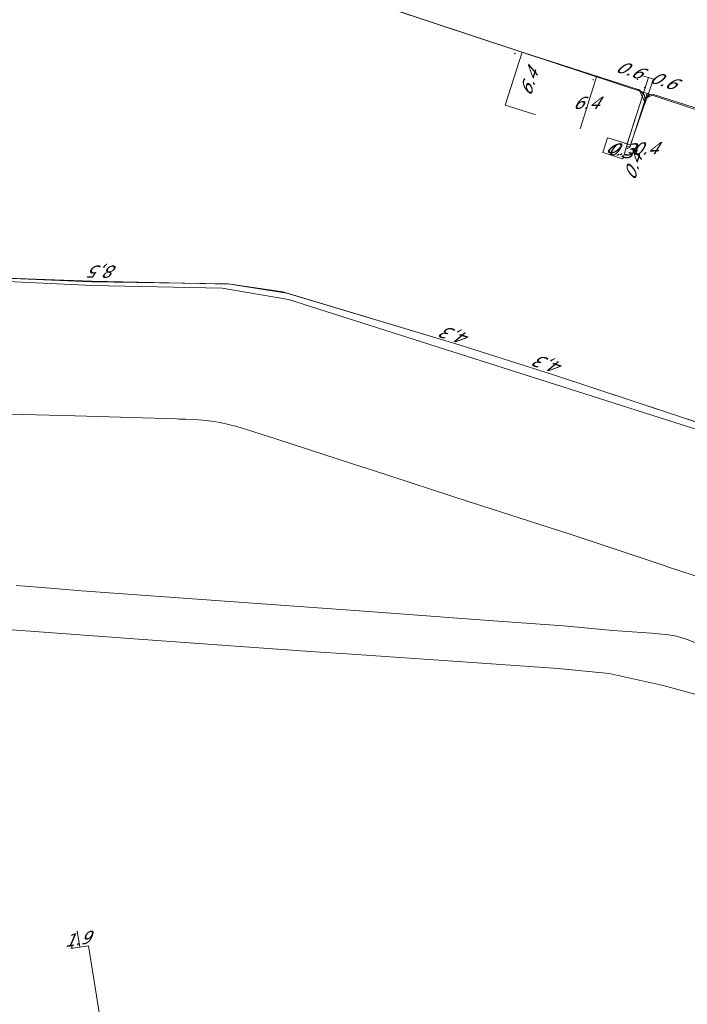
# Model space of a CAD drawing. Header units: metres. Extents: x 124576 to 133557, y 395865 to 402386.
# Tile 425 of 447: x 132770 to 132847, y 401158 to 401272. Entities that reach past the tile are written whole.
import ezdxf
from ezdxf.enums import TextEntityAlignment as Align

# ---------------------------------------------------------------- set-up
doc = ezdxf.new("R2010")
doc.units = ezdxf.units.M
doc.header["$MEASUREMENT"] = 0
for name, color, linetype, lineweight, true_color in [('LG_buisleidingGevaarlijkeInhoud_Petrochemical_Pipeline_Services', 7, 'Continuous', 13, 0x000000), ('LG_Datatransport_Eurofiber_Nederland_BV', 3, 'Continuous', 13, 0x00ff00), ('LG_Datatransport_KPN_BV', 3, 'Continuous', 13, 0x00ff00), ('LG_Gas_Lage_Druk_Enexis_Netbeheer_BV', 7, 'Continuous', 13, 0xffdc7d), ('LG_Laag_Spanning', 7, 'Continuous', 13, 0x960000), ('LG_Laag_Spanning_Enexis_Netbeheer_BV', 7, 'Continuous', 13, 0x960000), ('LG_Midden_Spanning', 7, 'Continuous', 13, 0xd20000), ('LG_Midden_Spanning_Enexis_Netbeheer_BV', 7, 'Continuous', 13, 0xd20000), ('LG_Midden_Spanning_Fudura', 7, 'Continuous', 13, 0xd20000), ('LG_RRPWest_buisleidingGevaarlijkeInhoud_Rotterdam-Rijn_Pijpleiding_Mij_NV_West', 7, 'Continuous', 13, 0x000000)]:
    doc.layers.add(name, color=color, linetype=linetype, lineweight=lineweight, true_color=true_color)
for name, color, linetype, lineweight in [('MV_Datatransport', 7, 'Continuous', 0), ('MV_Gas_Lage_Druk', 7, 'Continuous', 0), ('MV_Gas_Lage_Druk_pijl', 7, 'Continuous', 0), ('MV_Laag_Spanning', 7, 'Continuous', 0), ('MV_Laag_Spanning_pijl', 7, 'Continuous', 0), ('MV_Midden_Spanning', 7, 'Continuous', 0), ('MV_Midden_Spanning_lijn', 7, 'Continuous', 0), ('MV_Midden_Spanning_pijl', 7, 'Continuous', 0)]:
    doc.layers.add(name, color=color, linetype=linetype, lineweight=lineweight)
doc.styles.add('Klic_Annotatie', font='verdanai.ttf', dxfattribs={"oblique": 20, "height": 1.4})

# ---------------------------------------------------------------- blocks, each defined once
blk = doc.blocks.new('m_pijl')
at = {"layer": 'MV_Laag_Spanning_pijl'}
blk.add_hatch(color=7, dxfattribs=at).paths.add_polyline_path([(-1, -0.3), (-1, 0), (-1, 0.3), (0, 0)])
at = {"layer": 'MV_Laag_Spanning_pijl', "flags": 128}
blk.add_lwpolyline([(-1, 0), (-1, 0.3), (0, 0), (-1, -0.3), (-1, 0)], close=True, dxfattribs=at)
blk = doc.blocks.new('m_pijl_1')
at = {"layer": 'MV_Midden_Spanning_pijl'}
blk.add_hatch(color=7, dxfattribs=at).paths.add_polyline_path([(-1, -0.3), (-1, 0), (-1, 0.3), (0, 0)])
at = {"layer": 'MV_Midden_Spanning_pijl', "flags": 128}
blk.add_lwpolyline([(-1, 0), (-1, 0.3), (0, 0), (-1, -0.3), (-1, 0)], close=True, dxfattribs=at)
blk = doc.blocks.new('m_pijl_2')
at = {"layer": 'MV_Gas_Lage_Druk_pijl'}
blk.add_hatch(color=7, dxfattribs=at).paths.add_polyline_path([(-1, -0.3), (-1, 0), (-1, 0.3), (0, 0)])
at = {"layer": 'MV_Gas_Lage_Druk_pijl', "flags": 128}
blk.add_lwpolyline([(-1, 0), (-1, 0.3), (0, 0), (-1, -0.3), (-1, 0)], close=True, dxfattribs=at)

msp = doc.modelspace()

# ---------------------------------------------------------------- linework, layer by layer
at = {"layer": 'LG_buisleidingGevaarlijkeInhoud_Petrochemical_Pipeline_Services', "flags": 128}
msp.add_lwpolyline([(132769.56, 401206.72), (132773.51, 401206.39), (132777.08, 401206.1), (132790.41, 401205.14), (132809.08, 401203.78), (132823.97, 401202.68), (132832.58, 401202.07), (132838.25, 401201.52), (132842.71, 401201.21), (132844.65, 401201.03), (132845.59, 401200.87), (132846.79, 401200.5), (132848.43, 401199.89), (132852.25, 401198.39), (132857.44, 401196.24), (132863.16, 401193.92)], dxfattribs=at)
at = {"layer": 'LG_Datatransport_Eurofiber_Nederland_BV', "flags": 128}
for points in [[(132899.42, 401199.34), (132899.43, 401199.4), (132901.85, 401207.53), (132901.85, 401207.56), (132898.32, 401208.73), (132880.22, 401214.37), (132800.9, 401239.64), (132793.28, 401240.92), (132778.37, 401241.26), (132740.9, 401243), (132721.36, 401243.89), (132721.21, 401243.93), (132721.13, 401250.54), (132723.23, 401259.77), (132721.81, 401261.43)], [(132740.9, 401243), (132778.37, 401241.26), (132793.28, 401240.92), (132800.9, 401239.64), (132880.22, 401214.37), (132898.32, 401208.73), (132901.85, 401207.56), (132901.85, 401207.53), (132899.43, 401199.4), (132899.42, 401199.34), (132898.95, 401197.93), (132901.77, 401196.83), (132911.48, 401193.02), (132912.69, 401192.55), (132913.69, 401192.17), (132920.7, 401189.4), (132924.05, 401188.09), (132930.26, 401185.68), (132931.69, 401185.1), (132999.74, 401163.06)]]:
    msp.add_lwpolyline(points, dxfattribs=at)
at = {"layer": 'LG_Datatransport_KPN_BV', "flags": 128}
for points in [[(132902.6, 401207.54), (132893.05, 401210.57), (132831.43, 401230.97), (132820.55, 401234.41), (132800.28, 401240.5), (132794.24, 401241.4), (132778.31, 401241.73), (132766.39, 401242.15), (132739.84, 401243.5), (132729.82, 401244.04), (132723.84, 401245), (132728.09, 401259.24), (132734.33, 401280.15), (132734.71, 401281.35), (132734.33, 401281.47), (132720.08, 401285.98), (132717.84, 401286.69), (132717.38, 401285.36)], [(132860.63, 401221.3), (132831.43, 401230.97), (132820.55, 401234.41), (132800.71, 401240.37), (132793.94, 401241.44), (132778.19, 401241.68), (132766.39, 401242.15), (132730.08, 401243.99)]]:
    msp.add_lwpolyline(points, dxfattribs=at)
at = {"layer": 'LG_Gas_Lage_Druk_Enexis_Netbeheer_BV', "flags": 128}
msp.add_lwpolyline([(132781.32, 401143.9), (132777.9, 401165.24), (132775.87, 401164.92)], dxfattribs=at)
at = {"layer": 'LG_Laag_Spanning', "flags": 128}
msp.add_lwpolyline([(132839.37, 401255.84), (132839.37, 401255.84), (132839.37, 401255.84), (132839.37, 401255.84), (132839.37, 401255.84), (132839.37, 401255.84), (132839.37, 401255.84), (132839.38, 401255.84), (132839.38, 401255.84), (132839.38, 401255.84), (132839.73, 401256.96), (132839.82, 401257.25), (132839.92, 401257.53), (132839.92, 401257.54), (132839.92, 401257.54), (132839.92, 401257.54), (132839.92, 401257.54), (132839.92, 401257.54), (132839.92, 401257.54), (132839.91, 401257.54), (132839.91, 401257.54), (132839.91, 401257.55), (132839.91, 401257.55), (132839.91, 401257.55), (132839.91, 401257.55), (132837.66, 401258.26), (132837.66, 401258.26), (132837.66, 401258.26), (132837.66, 401258.26), (132837.66, 401258.26), (132837.66, 401258.26), (132837.65, 401258.26), (132837.65, 401258.26), (132837.65, 401258.26), (132837.65, 401258.26), (132837.65, 401258.26), (132837.65, 401258.26), (132837.65, 401258.26), (132837.11, 401256.57), (132837.11, 401256.57), (132837.11, 401256.56), (132837.11, 401256.56), (132837.11, 401256.56), (132837.11, 401256.56), (132837.11, 401256.56), (132837.11, 401256.56), (132837.11, 401256.56), (132837.11, 401256.56), (132837.11, 401256.56), (132837.12, 401256.56), (132837.12, 401256.55), (132839.36, 401255.84), (132839.37, 401255.84), (132839.37, 401255.84), (132839.37, 401255.84)], dxfattribs=at)
at = {"layer": 'LG_Laag_Spanning_Enexis_Netbeheer_BV', "flags": 128}
for points in [[(132714.17, 401287.42), (132718.76, 401302.13), (132720.01, 401302.78), (132753.29, 401292.26), (132787.2, 401281.56), (132827.79, 401268.12), (132842.18, 401263.35), (132882.49, 401250), (132896.88, 401245.23), (132902.32, 401243.43), (132906.12, 401242.17), (132906.77, 401240.91), (132900.43, 401220.92), (132900.12, 401219.97)], [(132714.17, 401287.42), (132718.76, 401302.13), (132720.01, 401302.78), (132753.29, 401292.26), (132787.2, 401281.56), (132827.79, 401268.12), (132842.18, 401263.35)], [(132842.18, 401263.35), (132840.2, 401257.13), (132839.82, 401257.25)], [(132842.18, 401263.35), (132840.2, 401257.13), (132839.82, 401257.25)], [(132842.18, 401263.35), (132882.49, 401250), (132896.88, 401245.23), (132902.32, 401243.43)]]:
    msp.add_lwpolyline(points, dxfattribs=at)
at = {"layer": 'LG_Midden_Spanning', "flags": 128}
msp.add_lwpolyline([(132839.37, 401255.84), (132839.37, 401255.84), (132839.37, 401255.84), (132839.37, 401255.84), (132839.37, 401255.84), (132839.37, 401255.84), (132839.37, 401255.84), (132839.38, 401255.84), (132839.38, 401255.84), (132839.38, 401255.84), (132839.73, 401256.96), (132839.82, 401257.25), (132839.92, 401257.53), (132839.92, 401257.54), (132839.92, 401257.54), (132839.92, 401257.54), (132839.92, 401257.54), (132839.92, 401257.54), (132839.92, 401257.54), (132839.91, 401257.54), (132839.91, 401257.54), (132839.91, 401257.55), (132839.91, 401257.55), (132839.91, 401257.55), (132839.91, 401257.55), (132838.77, 401257.91), (132837.66, 401258.26), (132837.66, 401258.26), (132837.66, 401258.26), (132837.66, 401258.26), (132837.66, 401258.26), (132837.66, 401258.26), (132837.65, 401258.26), (132837.65, 401258.26), (132837.65, 401258.26), (132837.65, 401258.26), (132837.65, 401258.26), (132837.65, 401258.26), (132837.65, 401258.26), (132837.11, 401256.57), (132837.11, 401256.57), (132837.11, 401256.56), (132837.11, 401256.56), (132837.11, 401256.56), (132837.11, 401256.56), (132837.11, 401256.56), (132837.11, 401256.56), (132837.11, 401256.56), (132837.11, 401256.56), (132837.11, 401256.56), (132837.12, 401256.56), (132837.12, 401256.55), (132839.36, 401255.84), (132839.37, 401255.84), (132839.37, 401255.84), (132839.37, 401255.84)], dxfattribs=at)
at = {"layer": 'LG_Midden_Spanning_Enexis_Netbeheer_BV', "flags": 128}
for points in [[(132841.26, 401263.76), (132841.2, 401263.78), (132841.17, 401263.79), (132840.22, 401264.1), (132828.99, 401267.73), (132827.81, 401268.11), (132789.09, 401280.97), (132743.08, 401295.54)], [(132841.26, 401263.76), (132841.2, 401263.78), (132841.17, 401263.79), (132840.22, 401264.1), (132828.99, 401267.73), (132827.81, 401268.11), (132789.09, 401280.97), (132743.08, 401295.54)], [(132839.81, 401257.25), (132840.05, 401257.18), (132840.24, 401257.27), (132840.33, 401257.56), (132841.9, 401262.13), (132841.95, 401262.27), (132841.26, 401263.76)], [(132839.81, 401257.25), (132840.05, 401257.18), (132840.24, 401257.27), (132840.33, 401257.56), (132841.9, 401262.13), (132841.91, 401262.15), (132842.14, 401262.78), (132842.16, 401262.84), (132842.93, 401263.22), (132850.25, 401260.89), (132883.74, 401250.18), (132885.36, 401249.65), (132891.56, 401247.62), (132893.18, 401247.1), (132900.76, 401244.73)], [(132841.9, 401262.13), (132841.95, 401262.27), (132841.26, 401263.76)], [(132841.9, 401262.13), (132841.91, 401262.15), (132842.14, 401262.78), (132842.16, 401262.84), (132842.93, 401263.22), (132850.25, 401260.89), (132883.74, 401250.18), (132885.36, 401249.65), (132891.56, 401247.62), (132893.18, 401247.1), (132900.76, 401244.73)], [(132841.9, 401262.13), (132840.33, 401257.56), (132840.24, 401257.27), (132840.05, 401257.18), (132839.81, 401257.25)]]:
    msp.add_lwpolyline(points, dxfattribs=at)
at = {"layer": 'LG_Midden_Spanning_Fudura', "flags": 128}
for points in [[(132841.26, 401263.76), (132841.2, 401263.78), (132841.17, 401263.79), (132840.22, 401264.1), (132828.99, 401267.73), (132827.81, 401268.11), (132789.09, 401280.97), (132743.08, 401295.54)], [(132841.26, 401263.76), (132841.9, 401263.15), (132841.95, 401262.27), (132841.9, 401262.13), (132840.33, 401257.56), (132840.24, 401257.27), (132840.05, 401257.18), (132839.81, 401257.25)], [(132839.81, 401257.25), (132840.05, 401257.18), (132840.24, 401257.27), (132840.33, 401257.56), (132841.9, 401262.13), (132841.91, 401262.15), (132842.14, 401262.78), (132842.16, 401262.84), (132842.47, 401263.18), (132842.93, 401263.22), (132850.25, 401260.89), (132883.74, 401250.18), (132885.36, 401249.65), (132891.56, 401247.62), (132893.18, 401247.1), (132900.76, 401244.73)]]:
    msp.add_lwpolyline(points, dxfattribs=at)
at = {"layer": 'LG_RRPWest_buisleidingGevaarlijkeInhoud_Rotterdam-Rijn_Pijpleiding_Mij_NV_West', "flags": 128}
for points in [[(132764.46, 401226.56), (132776.33, 401226.24), (132776.37, 401226.24), (132788.08, 401225.88), (132788.29, 401225.87), (132789.1, 401225.84), (132790.09, 401225.8), (132791.07, 401225.73), (132792.07, 401225.62), (132793.05, 401225.46), (132794.02, 401225.25), (132794.98, 401225), (132795.95, 401224.71), (132796.92, 401224.41), (132797.88, 401224.1), (132798.86, 401223.78), (132799.24, 401223.66), (132799.59, 401223.55), (132808.38, 401220.69), (132810.1, 401220.13), (132810.58, 401219.98), (132821.84, 401216.31), (132821.97, 401216.26), (132833.17, 401212.65), (132833.21, 401212.64), (132844.27, 401208.96), (132844.54, 401208.87), (132849.02, 401207.39)], [(132759.74, 401202.28), (132771.67, 401201.41), (132783.65, 401200.54), (132795.88, 401199.66), (132804, 401199.08), (132807.62, 401198.84), (132819.88, 401198.01), (132831.97, 401197.16), (132837.84, 401196.58), (132844.05, 401195.19), (132849.96, 401193.57), (132855.53, 401191.39), (132866.95, 401186.79), (132877.14, 401182.76), (132878.17, 401182.36), (132889.67, 401178.03), (132901, 401174.22), (132908.05, 401171.93), (132919.56, 401168.17), (132930.97, 401164.48), (132942.4, 401160.84)]]:
    msp.add_lwpolyline(points, dxfattribs=at)
at = {"layer": 'MV_Gas_Lage_Druk_pijl'}
msp.add_line((132776.58, 401166.94), (132776.89, 401165.08), dxfattribs=at)
at = {"layer": 'MV_Laag_Spanning_pijl'}
for p, q in [((132834.48, 401259.27), (132836.42, 401265.37)), ((132839.91, 401257.54), (132839.82, 401257.25)), ((132839.91, 401257.54), (132840.29, 401257.42))]:
    msp.add_line(p, q, dxfattribs=at)
at = {"layer": 'MV_Midden_Spanning_lijn'}
for p, q in [((132839.91, 401257.54), (132842.34, 401265.18)), ((132842.91, 401264.99), (132842.2, 401262.93)), ((132829.03, 401261), (132825.86, 401262.02)), ((132829.36, 401260.9), (132829.03, 401261)), ((132839.97, 401257.74), (132840.83, 401260.45)), ((132839.59, 401257.64), (132839.91, 401257.54))]:
    msp.add_line(p, q, dxfattribs=at)
at = {"layer": 'MV_Midden_Spanning_pijl'}
for p, q in [((132825.86, 401262.02), (132827.81, 401268.11)), ((132842.34, 401265.18), (132841.77, 401265.36)), ((132842.34, 401265.18), (132842.91, 401264.99)), ((132839.91, 401257.54), (132839.82, 401257.25)), ((132839.91, 401257.54), (132840.29, 401257.42))]:
    msp.add_line(p, q, dxfattribs=at)

# ---------------------------------------------------------------- block references
at = {"layer": 'MV_Gas_Lage_Druk_pijl', "xscale": 0.09999999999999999, "yscale": 0.09999999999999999, "zscale": 0.09999999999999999, "rotation": 280}
msp.add_blockref('m_pijl_2', (132776, 401165), dxfattribs=at)
at = {"layer": 'MV_Laag_Spanning_pijl'}
for p, xscale, yscale, zscale, rotation in [((132836, 401265), 0.09999999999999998, 0.09999999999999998, 0.09999999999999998, 72), ((132839, 401257), 0.1, 0.1, 0.1, 253), ((132840, 401257), 0.1, 0.1, 0.1, 342.9999999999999)]:
    msp.add_blockref('m_pijl', p, dxfattribs=dict(at, xscale=xscale, yscale=yscale, zscale=zscale, rotation=rotation))
at = {"layer": 'MV_Midden_Spanning_pijl'}
for p, xscale, yscale, zscale, rotation in [((132827, 401268), 0.09999999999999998, 0.09999999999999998, 0.09999999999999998, 72), ((132841, 401265), 0.1, 0.1, 0.1, 162), ((132842, 401264), 0.1, 0.1, 0.1, 342.9999999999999), ((132839, 401257), 0.1, 0.1, 0.1, 253), ((132840, 401257), 0.1, 0.1, 0.1, 342.9999999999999)]:
    msp.add_blockref('m_pijl_1', p, dxfattribs=dict(at, xscale=xscale, yscale=yscale, zscale=zscale, rotation=rotation))

# ---------------------------------------------------------------- texts
at = {"layer": 'MV_Datatransport', "style": 'Klic_Annotatie', "oblique": 20}
for s, rotation, p in [('8,5', 180, (132779.8, 401242.83)), ('4,3', 162.3, (132820.37, 401235.36)), ('4,3', 162.3, (132831.1, 401232.04))]:
    msp.add_text(s, height=1.4, rotation=rotation, dxfattribs=at).set_placement(p, align=Align.MIDDLE_CENTER)
at = {"layer": 'MV_Gas_Lage_Druk', "style": 'Klic_Annotatie', "oblique": 20}
msp.add_text('1.9', height=1.4, rotation=9, dxfattribs=at).set_placement((132776.54, 401165.98), align=Align.MIDDLE_CENTER)
at = {"layer": 'MV_Laag_Spanning', "style": 'Klic_Annotatie', "oblique": 20}
for s, p in [('6.4', (132835.13, 401262.27)), ('0.3', (132839.11, 401256.91))]:
    msp.add_text(s, height=1.4, dxfattribs=at).set_placement(p, align=Align.MIDDLE_CENTER)
msp.add_text('0.4', height=1.4, rotation=1, dxfattribs=at).set_placement((132841.87, 401257.02), align=Align.MIDDLE_CENTER)
at = {"layer": 'MV_Midden_Spanning', "style": 'Klic_Annotatie', "oblique": 20}
for s, rotation, p in [('0.6', 342, (132840.11, 401266.09)), ('6.4', 72, (132828.58, 401264.59)), ('0.6', 342, (132844.01, 401264.86)), ('0.3', 342, (132838.96, 401256.87)), ('0.4', 72, (132840.55, 401254.9))]:
    msp.add_text(s, height=1.4, rotation=rotation, dxfattribs=at).set_placement(p, align=Align.MIDDLE_CENTER)

doc.saveas('drawing.dxf')
